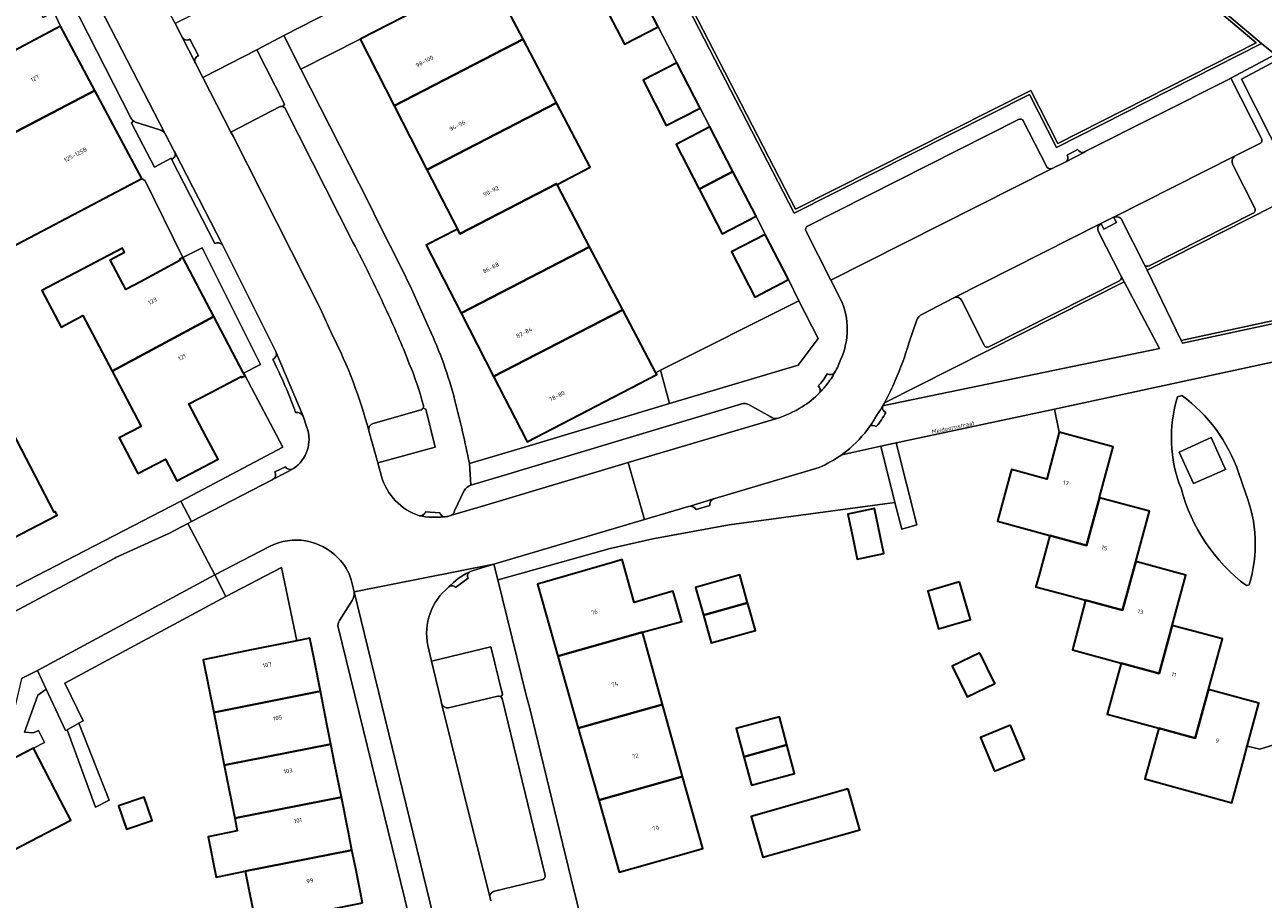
# Model space of a CAD drawing. Header units: metres. Extents: x 197700 to 204338, y 317132 to 325229.
# Tile 301 of 656: x 200481 to 200586, y 319374 to 319448. Entities that reach past the tile are written whole.
import ezdxf
from ezdxf.enums import TextEntityAlignment as Align

# ---------------------------------------------------------------- set-up
doc = ezdxf.new("R2010")
doc.units = ezdxf.units.M
for name, color, linetype, lineweight in [('B-WE-GR-BEPLANTING_CULTUUR_BODEMBEDEKKER-GV', 90, 'Continuous', 18), ('B-WE-GR-BEPLANTING_CULTUUR_HEESTERS-GV', 90, 'Continuous', 18), ('B-WE-IE-TERREINAFSCHEIDING_KUNSTMATIG_HEKWERK-G', 20, 'IE-TERREINAFSCHEIDING-KUNSTMATIG', 18), ('B-WE-IE-TERREINAFSCHEIDING_KUNSTMATIG_MUUR-G', 90, 'IE-TERREINAFSCHEIDING-KUNSTMATIG-DICHT', 18), ('B-WE-OG-BEBOUWING-GV', 7, 'Continuous', 35), ('B-WE-OG-BEBOUWING-T18', 10, 'Continuous', 18), ('B-WE-OG-TERREIN_CULTUURSCHEIDING-GV', 7, 'Continuous', 18), ('B-WE-OG-TERREIN_ERF-GV', 7, 'Continuous', 18), ('B-WE-OG-TOPOGRAFIE-T18', 10, 'Continuous', 18), ('B-WE-VH-VERHARDING_BETONSTRAATSTEEN-GV', 252, 'Continuous', 18), ('B-WE-VH-VERHARDING_OPEN-GV', 252, 'Continuous', 18), ('B-WE-VH-VERHARDING_SIERBESTRATING-GV', 252, 'Continuous', 18), ('B-WE-VH-VERHARDING_STRAATBAKSTEEN-GV', 252, 'Continuous', 18), ('B-WE-VH-VERHARDING_TEGEL-GV', 252, 'Continuous', 18)]:
    doc.layers.add(name, color=color, linetype=linetype, lineweight=lineweight)
doc.styles.add('NLCS-ISO-M200-T18', font='NLCS-ISO.ttf', dxfattribs={"height": 0.36})
doc.linetypes.add('IE-TERREINAFSCHEIDING-KUNSTMATIG', pattern='A,4,[82,NLCS.SHX,S=0.75,R=90,X=0,Y=0],4,-2', length=10)
doc.linetypes.add('IE-TERREINAFSCHEIDING-KUNSTMATIG-DICHT', pattern='A,8,-1,[82,NLCS.SHX,S=0.75,R=90,X=0,Y=0],-1', length=10)

msp = doc.modelspace()

# ---------------------------------------------------------------- linework, layer by layer
at = {"layer": 'B-WE-GR-BEPLANTING_CULTUUR_BODEMBEDEKKER-GV'}
msp.add_lwpolyline([(200509.423, 319446.939), (200520.3, 319452.529), (200529.815, 319457.419), (200528.357, 319460.241), (200502.965, 319447.245), (200502.953, 319447.238), (200504.409, 319444.382)], close=True, dxfattribs=at)
for points in [[(200500.664, 319446.036), (200496.097, 319443.684), (200498.478, 319439.062), (200502.663, 319441.217)], [(200502.891, 319441.222), (200503.029, 319441.431), (200500.664, 319446.036)], [(200490.216, 319440.018), (200490.063, 319439.826), (200492.018, 319436.1), (200493.408, 319436.859), (200493.459, 319436.758)], [(200492.375, 319439.27), (200490.468, 319439.879)], [(200493.72, 319437.356), (200493.676, 319437.442), (200492.908, 319438.92)], [(200510.16, 319413.789), (200510.167, 319413.761), (200510.919, 319411.04), (200515.797, 319412.382), (200515.004, 319415.605), (200514.766, 319415.678)], [(200514.597, 319415.541), (200510.529, 319414.38)], [(200521.347, 319391.241), (200521.507, 319391.425), (200520.495, 319395.469), (200515.489, 319394.246), (200516.273, 319390.982), (200516.333, 319390.694)], [(200516.905, 319390.293), (200521.089, 319391.294)]]:
    msp.add_lwpolyline(points, dxfattribs=at)
for points in [[(200502.663, 319441.217, -0.1622047), (200502.891, 319441.222)], [(200490.468, 319439.879, -0.0840327), (200490.216, 319440.018)], [(200492.908, 319438.92, 0.1618047), (200492.375, 319439.27)], [(200493.459, 319436.758, 0.4461615), (200493.72, 319437.356)], [(200514.766, 319415.678, -0.1959858), (200514.597, 319415.541)], [(200510.529, 319414.38, 0.4027118), (200510.16, 319413.789)], [(200516.333, 319390.694, 0.323678), (200516.905, 319390.293)], [(200521.089, 319391.294, -0.2137157), (200521.347, 319391.241)]]:
    msp.add_lwpolyline(points, format="xyb", dxfattribs=at)
at = {"layer": 'B-WE-GR-BEPLANTING_CULTUUR_HEESTERS-GV'}
for points in [[(200565.817, 319463.431), (200550.754, 319455.678), (200547.362, 319462.298), (200534.187, 319455.514), (200535.451, 319453.062), (200546.205, 319432.21), (200566.144, 319442.253), (200568.43, 319437.763), (200585.816, 319446.568), (200567.36, 319462.156)], [(200565.785, 319463.133), (200567.2, 319461.964), (200585.366, 319446.621), (200568.54, 319438.099), (200566.254, 319442.588), (200546.314, 319432.545), (200534.825, 319454.823), (200534.524, 319455.406), (200547.254, 319461.961), (200550.646, 319455.341)], [(200546.612, 319424.782), (200534.889, 319418.888), (200535.655, 319416.072), (200546.553, 319419.335), (200548.231, 319421.58)], [(200581.55, 319413.187), (200578.84, 319411.951), (200580.051, 319409.291), (200582.75, 319410.478)]]:
    msp.add_lwpolyline(points, close=True, dxfattribs=at)
for points in [[(200575.87, 319427.874), (200576.114, 319427.373), (200589.006, 319433.884), (200584.105, 319443.537), (200587.141, 319445.166), (200590.527, 319442.289), (200591.892, 319440.654), (200600.544, 319426.057), (200579.013, 319421.411), (200579.126, 319421.18), (200600.936, 319425.886), (200592.097, 319440.799), (200590.705, 319442.466), (200586.968, 319445.641), (200583.218, 319443.628), (200585.812, 319438.518)], [(200585.66, 319438.093), (200583.533, 319437.028)], [(200583.353, 319436.357), (200585.24, 319432.632)], [(200585.115, 319432.199), (200576.291, 319427.743)], [(200553.861, 319416.139), (200574.167, 319426.39), (200573.912, 319426.873)], [(200573.766, 319426.467), (200562.706, 319420.884)], [(200559.731, 319425.03), (200557.078, 319423.655)], [(200562.299, 319421.02), (200560.424, 319424.781)], [(200556.58, 319423.078), (200555.923, 319421.195)]]:
    msp.add_lwpolyline(points, dxfattribs=at)
for points in [[(200585.812, 319438.518, -0.4353396), (200585.66, 319438.093)], [(200583.533, 319437.028, 0.3293636), (200583.353, 319436.357)], [(200585.24, 319432.632, -0.422738), (200585.115, 319432.199)], [(200576.291, 319427.743, -0.4203763), (200575.87, 319427.874)], [(200573.912, 319426.873, -0.3976216), (200573.766, 319426.467)], [(200560.424, 319424.781, 0.4122587), (200559.731, 319425.03)], [(200557.078, 319423.655, 0.2305271), (200556.58, 319423.078)], [(200555.923, 319421.195, -0.0353337), (200554.775, 319418.031)], [(200562.706, 319420.884, -0.4384738), (200562.299, 319421.02)], [(200554.775, 319418.031, -0.0310368), (200553.861, 319416.139)]]:
    msp.add_lwpolyline(points, format="xyb", dxfattribs=at)
at = {"layer": 'B-WE-IE-TERREINAFSCHEIDING_KUNSTMATIG_HEKWERK-G'}
for points in [[(200534.889, 319418.888), (200546.612, 319424.782)], [(200534.486, 319418.685), (200534.889, 319418.888)], [(200553.894, 319407.584), (200540.689, 319405.812), (200534.23, 319404.613), (200530.628, 319403.8), (200521.323, 319401.214)]]:
    msp.add_lwpolyline(points, dxfattribs=at)
at = {"layer": 'B-WE-IE-TERREINAFSCHEIDING_KUNSTMATIG_MUUR-G'}
msp.add_lwpolyline([(200581.55, 319413.187), (200582.75, 319410.478), (200580.051, 319409.291), (200578.84, 319411.951)], close=True, dxfattribs=at)
at = {"layer": 'B-WE-OG-BEBOUWING-GV'}
for points in [[(200512.315, 319441.291), (200523.237, 319446.927), (200520.3, 319452.529), (200509.423, 319446.939)], [(200534.694, 319447.977), (200532.744, 319451.75), (200529.883, 319450.272), (200531.833, 319446.498)], [(200475.593, 319443.543), (200475.634, 319443.466), (200471.21, 319441.207), (200471.884, 319439.889), (200469.193, 319438.514), (200466.626, 319437.202), (200468.741, 319433.062), (200486.95, 319442.588), (200484.042, 319448.045), (200479.63, 319445.694)], [(200515.09, 319435.872), (200526.064, 319441.536), (200523.237, 319446.927), (200512.315, 319441.291)], [(200536.274, 319444.917), (200533.408, 319443.448), (200535.375, 319439.612), (200538.24, 319441.081)], [(200468.741, 319433.062), (200468.779, 319432.988), (200465.943, 319431.5), (200469.488, 319424.743), (200469.876, 319424.003), (200472.428, 319425.355), (200480.38, 319429.566), (200487.222, 319433.184), (200490.927, 319435.124), (200486.95, 319442.588)], [(200517.672, 319430.831), (200517.865, 319430.453), (200526.079, 319434.692), (200526.113, 319434.627), (200528.921, 319436.086), (200526.064, 319441.536), (200515.09, 319435.872)], [(200538.157, 319434.232), (200541.016, 319435.714), (200539.056, 319439.497), (200536.197, 319438.016)], [(200542.976, 319431.93), (200541.016, 319435.714), (200538.157, 319434.232), (200540.117, 319430.449)], [(200517.865, 319430.453), (200517.672, 319430.831), (200515.019, 319429.482), (200517.979, 319423.731), (200528.88, 319429.358), (200526.113, 319434.627), (200526.079, 319434.692)], [(200543.747, 319430.394), (200540.887, 319428.915), (200542.863, 319425.094), (200545.723, 319426.573)], [(200488.416, 319418.814), (200497.044, 319423.436), (200494.42, 319428.441), (200494.111, 319428.264), (200494.16, 319428.185), (200490.808, 319426.393), (200489.583, 319425.739), (200488.255, 319428.237), (200489.477, 319428.883), (200489.295, 319429.245), (200482.451, 319425.655), (200484.084, 319422.542), (200485.943, 319423.519)], [(200517.979, 319423.731), (200520.736, 319418.375), (200531.682, 319424.023), (200528.88, 319429.358)], [(200497.044, 319423.436), (200488.416, 319418.814), (200490.875, 319414.136), (200489.015, 319413.159), (200490.597, 319410.15), (200492.925, 319411.374), (200493.9, 319409.52), (200497.388, 319411.352), (200496.413, 319413.207), (200494.926, 319416.038), (200496.652, 319416.946), (200499.356, 319418.368), (200499.373, 319418.269), (200499.677, 319418.414), (200499.551, 319418.655)], [(200520.736, 319418.375), (200523.5, 319413.003), (200523.584, 319412.841), (200534.568, 319418.528), (200534.486, 319418.685), (200531.682, 319424.023)], [(200473.355, 319407.51), (200476.022, 319408.896), (200478.429, 319404.264), (200478.331, 319404.213), (200478.493, 319403.901), (200483.75, 319406.613), (200483.591, 319406.924), (200483.493, 319406.874), (200479.161, 319415.272), (200474.273, 319412.751), (200473.31, 319414.617), (200470.466, 319413.15)], [(200568.675, 319413.639), (200567.606, 319409.68), (200564.613, 319410.488), (200563.428, 319406.1), (200567.876, 319404.899), (200570.979, 319404.061), (200572.071, 319408.101), (200572.08, 319408.136), (200573.242, 319412.406)], [(200570.886, 319399.433), (200574.02, 319398.575), (200575.152, 319402.708), (200576.324, 319406.974), (200572.071, 319408.101), (200570.979, 319404.061), (200567.876, 319404.899), (200566.932, 319401.464), (200566.69, 319400.582), (200566.68, 319400.545), (200569.567, 319399.781)], [(200551.197, 319404.576), (200551.554, 319402.9), (200553.818, 319403.383), (200553.009, 319407.18), (200550.745, 319406.698)], [(200526.183, 319394.673), (200533.35, 319396.704), (200536.681, 319397.616), (200535.999, 319399.966), (200535.934, 319400.19), (200532.644, 319399.235), (200531.633, 319402.857), (200531.025, 319402.68), (200524.453, 319400.771)], [(200578.251, 319397.289), (200579.407, 319401.551), (200575.152, 319402.708), (200574.02, 319398.575), (200570.886, 319399.433), (200569.794, 319395.222), (200573.925, 319394.089), (200577.132, 319393.209)], [(200538.52, 319398.151), (200542.26, 319399.208), (200541.594, 319401.562), (200537.855, 319400.505)], [(200560.228, 319400.969), (200557.528, 319400.185), (200558.45, 319397.01), (200561.15, 319397.794)], [(200538.52, 319398.151), (200539.186, 319395.797), (200542.926, 319396.855), (200542.394, 319398.735), (200542.26, 319399.208)], [(200577.105, 319388.57), (200580.19, 319387.724), (200581.327, 319391.868), (200582.499, 319396.147), (200578.251, 319397.289), (200577.132, 319393.209), (200573.925, 319394.089), (200572.739, 319389.768)], [(200506.062, 319391.715), (200505.523, 319394.431), (200505.172, 319396.199), (200504.073, 319395.978), (200499.806, 319395.119), (200496.132, 319394.38), (200497.029, 319389.922)], [(200526.183, 319394.673), (200527.914, 319388.576), (200535.053, 319390.602), (200533.35, 319396.704)], [(200561.94, 319394.959), (200559.612, 319393.831), (200560.872, 319391.233), (200563.2, 319392.362)], [(200497.029, 319389.922), (200497.118, 319389.479), (200497.918, 319385.438), (200506.953, 319387.232), (200506.646, 319388.777), (200506.062, 319391.715)], [(200581.327, 319391.868), (200580.19, 319387.724), (200577.105, 319388.57), (200575.93, 319384.29), (200583.29, 319382.271), (200584.275, 319385.88), (200584.597, 319387.059), (200585.592, 319390.704)], [(200535.053, 319390.602), (200527.914, 319388.576), (200529.644, 319382.479), (200536.757, 319384.498)], [(200541.94, 319386.159), (200545.597, 319387.167), (200544.955, 319389.548), (200541.292, 319388.56)], [(200564.552, 319388.842), (200562.002, 319387.789), (200563.182, 319384.935), (200565.731, 319385.988)], [(200481.738, 319386.902), (200478.907, 319385.435), (200476.261, 319384.064), (200479.425, 319377.956), (200484.903, 319380.793), (200484.038, 319382.463)], [(200507.298, 319385.493), (200506.953, 319387.232), (200497.918, 319385.438), (200498.805, 319380.954), (200507.843, 319382.749)], [(200545.597, 319387.167), (200541.94, 319386.159), (200542.588, 319383.758), (200546.25, 319384.746)], [(200529.644, 319382.479), (200531.374, 319376.382), (200536.184, 319377.747), (200538.461, 319378.393), (200536.757, 319384.498)], [(200550.786, 319383.437), (200542.578, 319381.114), (200543.558, 319377.652), (200551.766, 319379.974)], [(200488.961, 319382.013), (200489.643, 319380.027), (200491.8, 319380.768), (200491.117, 319382.754)], [(200499.018, 319379.876), (200496.565, 319379.374), (200497.239, 319375.969), (200499.692, 319376.471), (200508.733, 319378.266), (200508.411, 319379.891), (200507.843, 319382.749), (200498.805, 319380.954)], [(200509.624, 319373.783), (200509.052, 319376.66), (200508.733, 319378.266), (200499.692, 319376.471), (200500.579, 319371.987)]]:
    msp.add_lwpolyline(points, close=True, dxfattribs=at)
at = {"layer": 'B-WE-OG-TERREIN_CULTUURSCHEIDING-GV'}
for points in [[(200585.366, 319446.621), (200567.2, 319461.964), (200565.785, 319463.133), (200550.646, 319455.341), (200547.254, 319461.961), (200534.524, 319455.406), (200534.825, 319454.823), (200546.314, 319432.545), (200566.254, 319442.588), (200568.54, 319438.099)], [(200579.013, 319421.411), (200600.544, 319426.057), (200591.892, 319440.654), (200590.527, 319442.289), (200587.141, 319445.166), (200584.105, 319443.537), (200589.006, 319433.884), (200576.114, 319427.373)]]:
    msp.add_lwpolyline(points, close=True, dxfattribs=at)
msp.add_lwpolyline([(200553.708, 319415.873), (200577.158, 319420.726), (200574.167, 319426.39), (200553.861, 319416.139)], dxfattribs=at)
msp.add_lwpolyline([(200553.861, 319416.139, -0.003675), (200553.708, 319415.873)], format="xyb", dxfattribs=at)
at = {"layer": 'B-WE-OG-TERREIN_ERF-GV'}
for points in [[(200520.3, 319452.529), (200523.237, 319446.927), (200526.064, 319441.536), (200528.921, 319436.086), (200526.113, 319434.627), (200528.88, 319429.358), (200531.682, 319424.023), (200534.486, 319418.685), (200534.889, 319418.888), (200546.612, 319424.782), (200545.723, 319426.573), (200542.863, 319425.094), (200540.887, 319428.915), (200543.747, 319430.394), (200542.976, 319431.93), (200540.117, 319430.449), (200538.157, 319434.232), (200536.197, 319438.016), (200539.056, 319439.497), (200538.24, 319441.081), (200535.375, 319439.612), (200533.408, 319443.448), (200536.274, 319444.917), (200534.694, 319447.977), (200531.833, 319446.498), (200529.883, 319450.272)], [(200479.63, 319445.694), (200484.042, 319448.045), (200483.466, 319449.243), (200482.557, 319448.762), (200481.981, 319449.908), (200477.548, 319447.596)], [(200520.736, 319418.375), (200517.979, 319423.731), (200515.019, 319429.482), (200517.672, 319430.831), (200515.09, 319435.872), (200512.315, 319441.291), (200509.423, 319446.939), (200504.409, 319444.382), (200510.173, 319433.08), (200511.027, 319431.319), (200512.842, 319427.713), (200513.77, 319425.794), (200515.27, 319422.443)], [(200447.102, 319383.451), (200494.232, 319407.804), (200502.885, 319412.382), (200499.677, 319418.414), (200499.373, 319418.269), (200499.356, 319418.368), (200496.652, 319416.946), (200494.926, 319416.038), (200496.413, 319413.207), (200497.388, 319411.352), (200493.9, 319409.52), (200492.925, 319411.374), (200490.597, 319410.15), (200489.015, 319413.159), (200490.875, 319414.136), (200488.416, 319418.814), (200485.943, 319423.519), (200484.084, 319422.542), (200482.451, 319425.655), (200489.295, 319429.245), (200489.477, 319428.883), (200488.255, 319428.237), (200489.583, 319425.739), (200490.808, 319426.393), (200494.16, 319428.185), (200494.111, 319428.264), (200494.42, 319428.441), (200491.221, 319434.943), (200490.927, 319435.124), (200487.222, 319433.184), (200480.38, 319429.566)], [(200518.695, 319410.999), (200523.745, 319412.506), (200535.655, 319416.072), (200534.889, 319418.888), (200534.486, 319418.685), (200534.568, 319418.528), (200523.584, 319412.841), (200523.5, 319413.003), (200520.736, 319418.375)], [(200479.161, 319415.272), (200483.493, 319406.874), (200483.591, 319406.924), (200483.75, 319406.613), (200478.493, 319403.901)], [(200593.293, 319389.186), (200585.666, 319386.806), (200584.597, 319387.059), (200584.275, 319385.88), (200583.29, 319382.271), (200575.93, 319384.29), (200577.105, 319388.57), (200572.739, 319389.768), (200573.925, 319394.089), (200569.794, 319395.222), (200570.886, 319399.433), (200569.567, 319399.781), (200566.68, 319400.545), (200566.69, 319400.582), (200566.932, 319401.464), (200567.876, 319404.899), (200563.428, 319406.1), (200564.613, 319410.488), (200567.606, 319409.68), (200568.675, 319413.639), (200568.257, 319415.602), (200554.864, 319412.734), (200556.593, 319405.802), (200555.319, 319405.442), (200554.75, 319407.699), (200553.894, 319407.584), (200540.689, 319405.812), (200534.23, 319404.613), (200530.628, 319403.8), (200521.323, 319401.214), (200521.092, 319401.15), (200523.489, 319391.368), (200523.804, 319390.237), (200527.31, 319375.826), (200529.889, 319365.415)], [(200553.894, 319407.584), (200554.75, 319407.699), (200553.552, 319412.453), (200550.236, 319411.743)], [(200548.335, 319410.667), (200539.476, 319408.028), (200539.376, 319407.997)], [(200537.406, 319407.391), (200537.253, 319407.344), (200533.535, 319406.244), (200520.77, 319402.466), (200521.092, 319401.15), (200521.323, 319401.214), (200530.628, 319403.8), (200534.23, 319404.613), (200540.689, 319405.812), (200553.894, 319407.584)], [(200539.074, 319407.451), (200537.915, 319407.1)], [(200500.579, 319371.987), (200499.692, 319376.471), (200497.239, 319375.969), (200496.565, 319379.374), (200499.018, 319379.876), (200498.805, 319380.954), (200497.918, 319385.438), (200497.118, 319389.479), (200497.029, 319389.922), (200496.132, 319394.38), (200499.806, 319395.119), (200504.073, 319395.978), (200502.769, 319402.198), (200498.058, 319399.727), (200484.396, 319392.406), (200485.966, 319389.215), (200485.587, 319389.003), (200488.154, 319382.476), (200487.006, 319381.882), (200484.598, 319388.449), (200484.472, 319388.378), (200482.832, 319391.875), (200482.117, 319391.388), (200480.987, 319388.244), (200481.75, 319388.177), (200482.181, 319388.386), (200482.675, 319387.364), (200481.738, 319386.902), (200484.038, 319382.463), (200484.903, 319380.793), (200479.425, 319377.956)]]:
    msp.add_lwpolyline(points, dxfattribs=at)
for points in [[(200499.551, 319418.655), (200500.993, 319419.371), (200496.046, 319429.249), (200494.42, 319428.441), (200497.044, 319423.436)], [(200551.554, 319402.9), (200551.197, 319404.576), (200550.745, 319406.698), (200553.009, 319407.18), (200553.818, 319403.383)], [(200527.914, 319388.576), (200526.183, 319394.673), (200524.453, 319400.771), (200531.025, 319402.68), (200531.633, 319402.857), (200532.644, 319399.235), (200535.934, 319400.19), (200535.999, 319399.966), (200536.681, 319397.616), (200533.35, 319396.704), (200535.053, 319390.602), (200536.757, 319384.498), (200538.461, 319378.393), (200536.184, 319377.747), (200531.374, 319376.382), (200529.644, 319382.479)], [(200542.926, 319396.855), (200539.186, 319395.797), (200538.52, 319398.151), (200537.855, 319400.505), (200541.594, 319401.562), (200542.26, 319399.208), (200542.394, 319398.735)], [(200560.228, 319400.969), (200561.15, 319397.794), (200558.45, 319397.01), (200557.528, 319400.185)], [(200561.94, 319394.959), (200563.2, 319392.362), (200560.872, 319391.233), (200559.612, 319393.831)], [(200488.154, 319382.476), (200485.587, 319389.003), (200484.598, 319388.449), (200487.006, 319381.882)], [(200546.25, 319384.746), (200542.588, 319383.758), (200541.94, 319386.159), (200541.292, 319388.56), (200544.955, 319389.548), (200545.597, 319387.167)], [(200564.552, 319388.842), (200565.731, 319385.988), (200563.182, 319384.935), (200562.002, 319387.789)], [(200550.786, 319383.437), (200551.766, 319379.974), (200543.558, 319377.652), (200542.578, 319381.114)], [(200488.961, 319382.013), (200491.117, 319382.754), (200491.8, 319380.768), (200489.643, 319380.027)]]:
    msp.add_lwpolyline(points, close=True, dxfattribs=at)
for points in [[(200515.27, 319422.443, -0.0470343), (200517.466, 319416.322)], [(200517.466, 319416.322, -0.0117718), (200518.695, 319410.999)], [(200550.236, 319411.743, -0.0541825), (200548.335, 319410.667)], [(200539.376, 319407.997, 0.3826813), (200539.074, 319407.451)], [(200537.915, 319407.1, 0.2003571), (200537.406, 319407.391)]]:
    msp.add_lwpolyline(points, format="xyb", dxfattribs=at)
at = {"layer": 'B-WE-VH-VERHARDING_BETONSTRAATSTEEN-GV'}
for points in [[(200507.074, 319421.89), (200506.063, 319424.083), (200498.66, 319438.709), (200498.478, 319439.062), (200496.097, 319443.684), (200495.467, 319444.907), (200494.342, 319447.108), (200494.3, 319447.227), (200493.764, 319448.254), (200491.48, 319452.63), (200483.929, 319467.298), (200483.903, 319467.349), (200481.777, 319471.462), (200481.476, 319472.044), (200476.045, 319482.635), (200465.974, 319502.192)], [(200471.598, 319480.323), (200473.957, 319475.758), (200474.473, 319474.76), (200474.494, 319474.707), (200474.513, 319474.653), (200483.735, 319456.725), (200492.908, 319438.92), (200493.676, 319437.442), (200493.72, 319437.356), (200497.763, 319429.502), (200502.276, 319420.472), (200502.31, 319420.391), (200504.593, 319414.999), (200504.922, 319414.052)], [(200585.812, 319438.518), (200583.218, 319443.628), (200582.945, 319443.482), (200570.872, 319437.406), (200570.743, 319437.338), (200569.244, 319436.546), (200569.112, 319436.476), (200568.187, 319436.032), (200568.02, 319435.948), (200549.324, 319426.53), (200550.174, 319424.849)], [(200565.233, 319440.123), (200547.337, 319431.102)], [(200567.553, 319436.223), (200565.622, 319440.009)], [(200559.731, 319425.03), (200572.185, 319431.311), (200572.209, 319431.323), (200573.275, 319431.857), (200573.284, 319431.862), (200583.533, 319437.028), (200585.66, 319438.093)], [(200497.763, 319429.502), (200493.72, 319437.356)], [(200583.533, 319437.028), (200573.284, 319431.862), (200573.275, 319431.857), (200573.295, 319431.822)], [(200493.459, 319436.758), (200497.111, 319429.635)], [(200549.324, 319426.53), (200568.02, 319435.948)], [(200585.24, 319432.632), (200583.353, 319436.357)], [(200573.981, 319431.592), (200575.87, 319427.874)], [(200576.291, 319427.743), (200585.115, 319432.199)], [(200547.187, 319430.713), (200549.324, 319426.53)], [(200572.209, 319431.323), (200572.185, 319431.311), (200559.731, 319425.03)], [(200573.912, 319426.873), (200572.002, 319430.617)], [(200572.222, 319431.296), (200572.209, 319431.323)], [(200562.706, 319420.884), (200573.766, 319426.467)], [(200557.078, 319423.655), (200559.731, 319425.03)], [(200560.424, 319424.781), (200562.299, 319421.02)], [(200555.923, 319421.195), (200556.58, 319423.078)], [(200504.593, 319414.999), (200502.31, 319420.391)], [(200541.768, 319416.04), (200532.809, 319413.366), (200521.666, 319410.007), (200518.817, 319409.169)], [(200544.181, 319414.964), (200542.398, 319415.959)], [(200532.141, 319411.07), (200544.729, 319414.815)], [(200544.729, 319414.815), (200532.141, 319411.07), (200533.535, 319406.244), (200537.253, 319407.344), (200537.406, 319407.391), (200539.376, 319407.997), (200539.476, 319408.028), (200548.335, 319410.667)], [(200511.236, 319409.891), (200510.919, 319411.04), (200510.167, 319413.761), (200510.16, 319413.789)], [(200508.663, 319401.136), (200508.913, 319400.117), (200520.77, 319402.466), (200533.535, 319406.244), (200532.141, 319411.07), (200520.081, 319407.482), (200517.179, 319406.617), (200516.854, 319406.52), (200516.75, 319406.498), (200516.645, 319406.479), (200516.56, 319406.468)], [(200517.179, 319406.617), (200520.081, 319407.482), (200532.141, 319411.07)], [(200502.086, 319409.685), (200501.972, 319409.628), (200495.146, 319406.078), (200494.839, 319405.918), (200497.104, 319401.561), (200501.757, 319403.967)], [(200503.777, 319410.565), (200503.734, 319410.541)], [(200518.235, 319408.72), (200517.43, 319406.985)], [(200480.743, 319392.776), (200482.084, 319393.468), (200497.104, 319401.561), (200494.839, 319405.918), (200493.277, 319405.106), (200488.718, 319403.033), (200488.641, 319402.993), (200479.645, 319398.173), (200479.619, 319398.222), (200446.259, 319381.166), (200445.13, 319380.56), (200437.203, 319376.415), (200435.063, 319375.358), (200433.045, 319374.277), (200430.922, 319373.196), (200418.826, 319366.978), (200415.772, 319365.393), (200413.884, 319364.426), (200389.665, 319351.96), (200387.573, 319350.883), (200378.397, 319346.16), (200370.125, 319341.633), (200368.265, 319340.635), (200370.536, 319335.805)]]:
    msp.add_lwpolyline(points, dxfattribs=at)
for points in [[(200565.622, 319440.009, 0.4425721), (200565.233, 319440.123)], [(200585.66, 319438.093, 0.4353396), (200585.812, 319438.518)], [(200493.72, 319437.356, -0.4461615), (200493.459, 319436.758)], [(200583.353, 319436.357, -0.3293636), (200583.533, 319437.028)], [(200568.02, 319435.948, -0.3183645), (200567.553, 319436.223)], [(200585.115, 319432.199, 0.422738), (200585.24, 319432.632)], [(200573.295, 319431.822, -0.4772708), (200573.981, 319431.592)], [(200547.337, 319431.102, 0.355635), (200547.187, 319430.713)], [(200572.002, 319430.617, -0.4666049), (200572.222, 319431.296)], [(200497.111, 319429.635, -0.3698844), (200497.763, 319429.502)], [(200575.87, 319427.874, 0.4203763), (200576.291, 319427.743)], [(200573.766, 319426.467, 0.3976216), (200573.912, 319426.873)], [(200550.174, 319424.849, -0.2132744), (200550.17, 319419.832)], [(200559.731, 319425.03, -0.4122587), (200560.424, 319424.781)], [(200556.58, 319423.078, -0.2305271), (200557.078, 319423.655)], [(200510.16, 319413.789, 0.0528312), (200507.074, 319421.89)], [(200554.775, 319418.031, 0.0353337), (200555.923, 319421.195)], [(200502.31, 319420.391, -0.3929368), (200502.033, 319419.818)], [(200562.299, 319421.02, 0.4384738), (200562.706, 319420.884)], [(200502.033, 319419.818, -0.0259834), (200503.964, 319415.318)], [(200550.17, 319419.832, -0.0355333), (200549.661, 319418.727)], [(200549.661, 319418.727, -0.0374412), (200548.963, 319417.661)], [(200553.861, 319416.139, 0.0310368), (200554.775, 319418.031)], [(200548.36, 319416.976, -0.0604227), (200546.887, 319415.801)], [(200548.963, 319417.661, -0.029581), (200548.36, 319416.976)], [(200542.398, 319415.959, 0.2112922), (200541.768, 319416.04)], [(200553.169, 319415.017, 0.0150891), (200553.708, 319415.873)], [(200553.708, 319415.873, 0.003675), (200553.861, 319416.139)], [(200503.964, 319415.318, -0.3532276), (200504.593, 319414.999)], [(200544.729, 319414.815, -0.1675683), (200544.181, 319414.964)], [(200546.887, 319415.801, -0.069415), (200544.729, 319414.815)], [(200552.627, 319414.158, 0.0251482), (200553.169, 319415.017)], [(200504.922, 319414.052, -0.3458597), (200503.777, 319410.565)], [(200550.637, 319412.046, 0.0716815), (200552.627, 319414.158)], [(200548.335, 319410.667, 0.0541825), (200550.236, 319411.743)], [(200550.236, 319411.743, 0.0130894), (200550.637, 319412.046)], [(200503.734, 319410.541, -0.0081424), (200502.086, 319409.685)], [(200514.454, 319406.568, -0.2459997), (200511.236, 319409.891)], [(200518.817, 319409.169, 0.120858), (200518.235, 319408.72)], [(200516.56, 319406.468, -0.0664173), (200514.454, 319406.568)], [(200517.43, 319406.985, -0.2048739), (200517.179, 319406.617)], [(200501.757, 319403.967, -0.333026), (200507.564, 319402.989)], [(200507.564, 319402.989, -0.1396287), (200508.663, 319401.136)]]:
    msp.add_lwpolyline(points, format="xyb", dxfattribs=at)
at = {"layer": 'B-WE-VH-VERHARDING_OPEN-GV'}
for points in [[(200553.552, 319412.453), (200554.75, 319407.699), (200555.319, 319405.442), (200556.593, 319405.802), (200554.864, 319412.734)], [(200482.832, 319391.875), (200484.472, 319388.378), (200484.598, 319388.449), (200485.587, 319389.003), (200485.966, 319389.215), (200484.396, 319392.406), (200498.058, 319399.727), (200497.104, 319401.561), (200482.084, 319393.468)]]:
    msp.add_lwpolyline(points, close=True, dxfattribs=at)
at = {"layer": 'B-WE-VH-VERHARDING_SIERBESTRATING-GV'}
for points in [[(200568.257, 319415.602), (200588.556, 319419.973), (200601.162, 319422.706), (200602.337, 319422.961), (200603.701, 319423.257), (200625.847, 319436.094), (200624.197, 319438.74), (200603.67, 319426.775), (200600.936, 319425.886), (200579.126, 319421.18), (200579.013, 319421.411), (200576.114, 319427.373), (200575.87, 319427.874), (200573.981, 319431.592)], [(200573.295, 319431.822), (200573.536, 319431.405), (200572.44, 319430.844), (200572.222, 319431.296)], [(200572.002, 319430.617), (200573.912, 319426.873), (200574.167, 319426.39), (200577.158, 319420.726), (200553.708, 319415.873)], [(200588.556, 319419.973), (200568.257, 319415.602), (200568.675, 319413.639), (200573.242, 319412.406), (200572.08, 319408.136), (200572.071, 319408.101), (200576.324, 319406.974), (200575.152, 319402.708), (200579.407, 319401.551), (200578.251, 319397.289), (200582.499, 319396.147), (200581.327, 319391.868), (200585.592, 319390.704), (200584.597, 319387.059), (200585.666, 319386.806), (200593.293, 319389.186)], [(200578.696, 319416.63), (200579.064, 319416.758)], [(200579.064, 319416.758), (200578.696, 319416.63)], [(200550.236, 319411.743), (200553.552, 319412.453), (200554.864, 319412.734), (200568.257, 319415.602)], [(200583.861, 319410.245), (200584.444, 319408.511)], [(200584.444, 319408.511), (200583.861, 319410.245)], [(200584.76, 319400.73), (200584.539, 319400.653)], [(200584.539, 319400.653), (200584.76, 319400.73)]]:
    msp.add_lwpolyline(points, dxfattribs=at)
for points in [[(200573.981, 319431.592, 0.4772708), (200573.295, 319431.822)], [(200572.222, 319431.296, 0.4666049), (200572.002, 319430.617)], [(200553.708, 319415.873, 0.4211232), (200553.973, 319415.33)], [(200578.992, 319408.895, -0.1711915), (200578.696, 319416.63)], [(200578.696, 319416.63, 0.1711915), (200578.992, 319408.895)], [(200579.064, 319416.758, -0.1529294), (200583.861, 319410.245)], [(200583.861, 319410.245, 0.1529294), (200579.064, 319416.758)], [(200553.973, 319415.33, -0.0644543), (200553.169, 319414.118)], [(200552.627, 319414.158, -0.0716815), (200550.637, 319412.046)], [(200553.169, 319414.118, 0.3279983), (200552.627, 319414.158)], [(200550.637, 319412.046, -0.0130894), (200550.236, 319411.743)], [(200584.539, 319400.653, -0.1693739), (200578.992, 319408.895)], [(200578.992, 319408.895, 0.1693739), (200584.539, 319400.653)], [(200584.444, 319408.511, -0.1729977), (200584.76, 319400.73)], [(200584.76, 319400.73, 0.1729977), (200584.444, 319408.511)]]:
    msp.add_lwpolyline(points, format="xyb", dxfattribs=at)
msp.add_lwpolyline([(200581.55, 319413.187), (200582.75, 319410.478), (200580.051, 319409.291), (200578.84, 319411.951)], close=True, dxfattribs=at)
at = {"layer": 'B-WE-VH-VERHARDING_STRAATBAKSTEEN-GV'}
for points in [[(200492.908, 319438.92), (200483.735, 319456.725), (200474.513, 319474.653)], [(200473.942, 319471.403), (200481.998, 319455.966), (200490.003, 319440.26)], [(200494.342, 319447.108), (200495.467, 319444.907)], [(200495.731, 319445.532), (200495, 319446.927)], [(200502.663, 319441.217), (200498.478, 319439.062)], [(200508.814, 319429.738), (200503.049, 319441.121)], [(200490.468, 319439.879), (200492.375, 319439.27)], [(200498.478, 319439.062), (200498.66, 319438.709), (200506.063, 319424.083), (200507.074, 319421.89)], [(200569.244, 319436.546), (200570.743, 319437.338)], [(200570.228, 319437.596), (200569.344, 319437.11)], [(200510.529, 319414.38), (200514.597, 319415.541)], [(200503.097, 319410.712), (200502.189, 319410.29)], [(200539.376, 319407.997), (200537.406, 319407.391)], [(200537.915, 319407.1), (200539.074, 319407.451)], [(200516.197, 319406.825), (200514.982, 319406.912)], [(200517.524, 319400.504), (200518.576, 319401.293)], [(200507.566, 319397.126), (200514.976, 319366.95), (200516.906, 319367.474), (200516.835, 319367.754), (200508.913, 319400.117)], [(200508.766, 319399.409), (200507.685, 319397.714)], [(200516.333, 319390.694), (200518.713, 319381.013), (200520.439, 319374.207)], [(200521.089, 319391.294), (200516.905, 319390.293)], [(200525.122, 319376.113), (200521.455, 319391.109)], [(200520.819, 319374.769), (200524.903, 319375.758)]]:
    msp.add_lwpolyline(points, dxfattribs=at)
for points in [[(200495, 319446.927, -0.428607), (200494.342, 319447.108)], [(200495.467, 319444.907, -0.4418396), (200495.731, 319445.532)], [(200502.891, 319441.222, 0.1622047), (200502.663, 319441.217)], [(200503.049, 319441.121, 0.1345665), (200502.891, 319441.222)], [(200490.003, 319440.26, 0.0945417), (200490.216, 319440.018)], [(200490.216, 319440.018, 0.0840327), (200490.468, 319439.879)], [(200492.375, 319439.27, -0.1618047), (200492.908, 319438.92)], [(200569.344, 319437.11, -0.4035221), (200569.244, 319436.546)], [(200570.743, 319437.338, -0.2833849), (200570.228, 319437.596)], [(200511.551, 319424.181, 0.0174001), (200508.814, 319429.738)], [(200513.593, 319419.446, 0.0205999), (200511.551, 319424.181)], [(200507.074, 319421.89, -0.0528312), (200510.16, 319413.789)], [(200514.789, 319415.903, 0.0354319), (200513.593, 319419.446)], [(200549.011, 319418.579, -0.0559242), (200548.255, 319417.568)], [(200548.963, 319417.661, 0.0374412), (200549.661, 319418.727)], [(200549.661, 319418.727, -0.3849749), (200549.011, 319418.579)], [(200548.255, 319417.568, -0.3614264), (200548.36, 319416.976)], [(200548.36, 319416.976, 0.029581), (200548.963, 319417.661)], [(200514.766, 319415.678, 0.2001804), (200514.789, 319415.903)], [(200553.708, 319415.873, -0.0150891), (200553.169, 319415.017)], [(200553.973, 319415.33, -0.4211232), (200553.708, 319415.873)], [(200514.597, 319415.541, 0.1959858), (200514.766, 319415.678)], [(200553.169, 319415.017, -0.0251482), (200552.627, 319414.158)], [(200553.169, 319414.118, 0.0644543), (200553.973, 319415.33)], [(200510.16, 319413.789, -0.4027118), (200510.529, 319414.38)], [(200552.627, 319414.158, -0.3279983), (200553.169, 319414.118)], [(200503.734, 319410.541, -0.3696722), (200503.097, 319410.712)], [(200502.086, 319409.685, 0.0081424), (200503.734, 319410.541)], [(200502.189, 319410.29, -0.4117369), (200502.086, 319409.685)], [(200539.074, 319407.451, -0.3826813), (200539.376, 319407.997)], [(200514.982, 319406.912, -0.3653538), (200514.454, 319406.568)], [(200514.454, 319406.568, 0.0664173), (200516.56, 319406.468)], [(200516.56, 319406.468, -0.3250908), (200516.197, 319406.825)], [(200537.406, 319407.391, -0.2003571), (200537.915, 319407.1)], [(200518.659, 319401.796, 0.0908327), (200516.957, 319400.542)], [(200518.576, 319401.293, -0.3556937), (200518.659, 319401.796)], [(200508.913, 319400.117, -0.1576124), (200508.766, 319399.409)], [(200516.957, 319400.542, -0.4374346), (200517.524, 319400.504)], [(200507.685, 319397.714, 0.1886221), (200507.566, 319397.126)], [(200516.905, 319390.293, -0.323678), (200516.333, 319390.694)], [(200521.347, 319391.241, 0.2137157), (200521.089, 319391.294)], [(200521.455, 319391.109, 0.1336648), (200521.347, 319391.241)], [(200524.903, 319375.758, 0.3199358), (200525.122, 319376.113)], [(200520.439, 319374.207, -0.4374463), (200520.819, 319374.769)]]:
    msp.add_lwpolyline(points, format="xyb", dxfattribs=at)
msp.add_lwpolyline([(200573.275, 319431.857), (200572.209, 319431.323), (200572.222, 319431.296), (200572.44, 319430.844), (200573.536, 319431.405), (200573.295, 319431.822)], close=True, dxfattribs=at)
at = {"layer": 'B-WE-VH-VERHARDING_TEGEL-GV'}
for points in [[(200514.731, 319491.227), (200516.88, 319487.034), (200516.934, 319487.062), (200517.154, 319487.175), (200522.776, 319476.297), (200522.56, 319476.186), (200526.476, 319468.624), (200527.956, 319465.764), (200524.146, 319463.793), (200520.941, 319462.155), (200517.157, 319460.2), (200513.373, 319458.246), (200510.299, 319456.656), (200506.52, 319454.704), (200502.742, 319452.753), (200502.724, 319452.787), (200500.95, 319451.915), (200498.316, 319450.583), (200493.764, 319448.254), (200494.3, 319447.227), (200494.342, 319447.108)], [(200490.003, 319440.26), (200481.998, 319455.966), (200473.942, 319471.403)], [(200495.467, 319444.907), (200496.097, 319443.684), (200500.664, 319446.036), (200502.953, 319447.238), (200502.965, 319447.245), (200528.357, 319460.241), (200529.815, 319457.419), (200530.794, 319455.523), (200532.744, 319451.75), (200535.451, 319453.062), (200534.187, 319455.514), (200547.362, 319462.298), (200559.66, 319468.701), (200562.271, 319470.183)], [(200587.155, 319449.174), (200584.184, 319451.685), (200581.282, 319454.126), (200578.381, 319456.567), (200577.021, 319457.706), (200575.379, 319459.081), (200572.477, 319461.528), (200569.575, 319463.976), (200562.271, 319470.183), (200559.66, 319468.701), (200565.817, 319463.431), (200567.36, 319462.156), (200585.816, 319446.568), (200586.968, 319445.641)], [(200479.871, 319453.954), (200481.158, 319451.487), (200481.981, 319449.908), (200482.557, 319448.762), (200483.466, 319449.243), (200484.042, 319448.045), (200486.95, 319442.588), (200490.927, 319435.124), (200491.221, 319434.943), (200494.42, 319428.441), (200496.046, 319429.249), (200500.993, 319419.371), (200499.551, 319418.655), (200499.677, 319418.414), (200502.885, 319412.382), (200494.232, 319407.804), (200495.146, 319406.078), (200501.972, 319409.628), (200502.086, 319409.685)], [(200570.743, 319437.338), (200570.872, 319437.406), (200582.945, 319443.482), (200583.218, 319443.628), (200586.968, 319445.641), (200585.816, 319446.568), (200568.43, 319437.763), (200566.144, 319442.253), (200546.205, 319432.21), (200535.451, 319453.062), (200532.744, 319451.75)], [(200532.744, 319451.75), (200534.694, 319447.977), (200536.274, 319444.917), (200538.24, 319441.081), (200539.056, 319439.497), (200541.016, 319435.714), (200542.976, 319431.93), (200543.747, 319430.394), (200545.723, 319426.573), (200546.612, 319424.782), (200548.231, 319421.58), (200546.553, 319419.335), (200535.655, 319416.072), (200523.745, 319412.506), (200518.695, 319410.999), (200518.817, 319409.169), (200521.666, 319410.007), (200532.809, 319413.366), (200541.768, 319416.04)], [(200495, 319446.927), (200495.731, 319445.532)], [(200515.27, 319422.443), (200513.77, 319425.794), (200512.842, 319427.713), (200511.027, 319431.319), (200510.173, 319433.08), (200504.409, 319444.382), (200502.953, 319447.238), (200500.664, 319446.036), (200503.029, 319441.431), (200502.891, 319441.222)], [(200503.049, 319441.121), (200508.814, 319429.738)], [(200497.111, 319429.635), (200493.459, 319436.758), (200493.408, 319436.859), (200492.018, 319436.1), (200490.063, 319439.826), (200490.216, 319440.018)], [(200547.337, 319431.102), (200565.233, 319440.123)], [(200565.622, 319440.009), (200567.553, 319436.223)], [(200569.344, 319437.11), (200570.228, 319437.596)], [(200568.02, 319435.948), (200568.187, 319436.032), (200569.112, 319436.476), (200569.244, 319436.546)], [(200550.174, 319424.849), (200549.324, 319426.53), (200547.187, 319430.713)], [(200502.31, 319420.391), (200502.276, 319420.472), (200497.763, 319429.502)], [(200542.398, 319415.959), (200544.181, 319414.964)], [(200504.922, 319414.052), (200504.593, 319414.999)], [(200514.766, 319415.678), (200515.004, 319415.605), (200515.797, 319412.382), (200510.919, 319411.04), (200511.236, 319409.891)], [(200502.189, 319410.29), (200503.097, 319410.712)], [(200518.817, 319409.169), (200518.695, 319410.999)], [(200503.734, 319410.541), (200503.777, 319410.565)], [(200517.43, 319406.985), (200518.235, 319408.72)], [(200479.645, 319398.173), (200488.641, 319402.993), (200488.718, 319403.033), (200493.277, 319405.106), (200494.839, 319405.918), (200495.146, 319406.078), (200494.232, 319407.804), (200447.102, 319383.451)], [(200514.982, 319406.912), (200516.197, 319406.825)], [(200516.56, 319406.468), (200516.645, 319406.479), (200516.75, 319406.498), (200516.854, 319406.52), (200517.179, 319406.617)], [(200501.757, 319403.967), (200497.104, 319401.561), (200498.058, 319399.727), (200502.769, 319402.198), (200504.073, 319395.978), (200505.172, 319396.199), (200505.523, 319394.431), (200506.062, 319391.715), (200506.646, 319388.777), (200506.953, 319387.232), (200507.298, 319385.493), (200507.843, 319382.749), (200508.411, 319379.891), (200508.733, 319378.266), (200509.052, 319376.66), (200509.624, 319373.783)], [(200518.659, 319401.796), (200518.785, 319401.856), (200518.911, 319401.912), (200520.77, 319402.466), (200508.913, 319400.117), (200516.835, 319367.754)], [(200536.301, 319330.266), (200536.484, 319330.19), (200538.559, 319330.807), (200538.181, 319331.718), (200534.896, 319345.015), (200532.804, 319353.285), (200532.915, 319353.305), (200532.515, 319354.545), (200532.862, 319354.677), (200532.609, 319355.731), (200532.329, 319355.689), (200531.419, 319359.622), (200531.318, 319359.587), (200529.917, 319365.429), (200529.889, 319365.415), (200527.31, 319375.826), (200523.804, 319390.237), (200523.489, 319391.368), (200521.092, 319401.15), (200520.77, 319402.466), (200518.911, 319401.912), (200518.785, 319401.856), (200518.659, 319401.796)], [(200508.913, 319400.117), (200508.663, 319401.136)], [(200518.576, 319401.293), (200517.524, 319400.504)], [(200516.931, 319400.514), (200516.957, 319400.542)], [(200516.957, 319400.542), (200516.931, 319400.514)], [(200507.685, 319397.714), (200508.766, 319399.409)], [(200515.105, 319366.428), (200514.976, 319366.95), (200507.566, 319397.126)], [(200518.713, 319381.013), (200516.333, 319390.694), (200516.273, 319390.982), (200515.489, 319394.246), (200515.166, 319395.59)], [(200515.166, 319395.59), (200515.489, 319394.246), (200520.495, 319395.469), (200521.507, 319391.425), (200521.347, 319391.241)], [(200482.084, 319393.468), (200480.743, 319392.776), (200480.515, 319391.814), (200479.919, 319389.301), (200478.79, 319388.709), (200479.015, 319388.179), (200446.944, 319371.558), (200446.693, 319372.056), (200446.478, 319372.484), (200446.135, 319373.151), (200397.02, 319347.9), (200395, 319348.515), (200378.073, 319339.759), (200372.723, 319337.021), (200371.337, 319336.267)], [(200478.907, 319385.435), (200481.738, 319386.902), (200482.675, 319387.364), (200482.181, 319388.386), (200481.75, 319388.177), (200480.987, 319388.244), (200482.117, 319391.388), (200482.832, 319391.875), (200482.084, 319393.468)], [(200521.455, 319391.109), (200525.122, 319376.113)], [(200520.494, 319373.967), (200520.439, 319374.207), (200518.713, 319381.013)], [(200524.903, 319375.758), (200520.819, 319374.769)], [(200520.439, 319374.207), (200520.494, 319373.967)]]:
    msp.add_lwpolyline(points, dxfattribs=at)
for points in [[(200494.342, 319447.108, 0.428607), (200495, 319446.927)], [(200495.731, 319445.532, 0.4418396), (200495.467, 319444.907)], [(200502.891, 319441.222, -0.1345665), (200503.049, 319441.121)], [(200490.216, 319440.018, -0.0945417), (200490.003, 319440.26)], [(200565.233, 319440.123, -0.4425721), (200565.622, 319440.009)], [(200569.244, 319436.546, 0.4035221), (200569.344, 319437.11)], [(200570.228, 319437.596, 0.2833849), (200570.743, 319437.338)], [(200567.553, 319436.223, 0.3183645), (200568.02, 319435.948)], [(200547.187, 319430.713, -0.355635), (200547.337, 319431.102)], [(200497.763, 319429.502, 0.3698844), (200497.111, 319429.635)], [(200508.814, 319429.738, -0.0174001), (200511.551, 319424.181)], [(200550.17, 319419.832, 0.2132744), (200550.174, 319424.849)], [(200511.551, 319424.181, -0.0205999), (200513.593, 319419.446)], [(200517.466, 319416.322, 0.0470343), (200515.27, 319422.443)], [(200502.033, 319419.818, 0.3929368), (200502.31, 319420.391)], [(200503.964, 319415.318, 0.0259834), (200502.033, 319419.818)], [(200513.593, 319419.446, -0.0354319), (200514.789, 319415.903)], [(200549.661, 319418.727, 0.0355333), (200550.17, 319419.832)], [(200548.255, 319417.568, 0.0559242), (200549.011, 319418.579)], [(200549.011, 319418.579, 0.3849749), (200549.661, 319418.727)], [(200546.887, 319415.801, 0.0604227), (200548.36, 319416.976)], [(200548.36, 319416.976, 0.3614264), (200548.255, 319417.568)], [(200514.789, 319415.903, -0.2001804), (200514.766, 319415.678)], [(200518.695, 319410.999, 0.0117718), (200517.466, 319416.322)], [(200541.768, 319416.04, -0.2112922), (200542.398, 319415.959)], [(200504.593, 319414.999, 0.3532276), (200503.964, 319415.318)], [(200544.181, 319414.964, 0.1675683), (200544.729, 319414.815)], [(200544.729, 319414.815, 0.069415), (200546.887, 319415.801)], [(200503.777, 319410.565, 0.3458597), (200504.922, 319414.052)], [(200503.097, 319410.712, 0.3696722), (200503.734, 319410.541)], [(200502.086, 319409.685, 0.4117369), (200502.189, 319410.29)], [(200511.236, 319409.891, 0.2459997), (200514.454, 319406.568)], [(200518.235, 319408.72, -0.120858), (200518.817, 319409.169)], [(200514.454, 319406.568, 0.3653538), (200514.982, 319406.912)], [(200516.197, 319406.825, 0.3250908), (200516.56, 319406.468)], [(200517.179, 319406.617, 0.2048739), (200517.43, 319406.985)], [(200507.564, 319402.989, 0.333026), (200501.757, 319403.967)], [(200508.663, 319401.136, 0.1396287), (200507.564, 319402.989)], [(200516.957, 319400.542, -0.0908327), (200518.659, 319401.796)], [(200518.659, 319401.796, 0.3556937), (200518.576, 319401.293)], [(200508.766, 319399.409, 0.1576124), (200508.913, 319400.117)], [(200515.166, 319395.59, -0.2807574), (200516.931, 319400.514)], [(200516.931, 319400.514, 0.2807574), (200515.166, 319395.59)], [(200517.524, 319400.504, 0.4374346), (200516.957, 319400.542)], [(200507.566, 319397.126, -0.1886221), (200507.685, 319397.714)], [(200521.347, 319391.241, -0.1336648), (200521.455, 319391.109)], [(200525.122, 319376.113, -0.3199358), (200524.903, 319375.758)], [(200520.819, 319374.769, 0.4374463), (200520.439, 319374.207)]]:
    msp.add_lwpolyline(points, format="xyb", dxfattribs=at)

# ---------------------------------------------------------------- texts
at = {"layer": 'B-WE-OG-BEBOUWING-T18', "style": 'NLCS-ISO-M200-T18'}
for s, rotation, p in [('98-100', 27.1, (200514.883, 319445.052)), ('127', 28, (200481.869, 319443.616)), ('94-96', 27.1, (200517.67, 319439.61)), ('125-125B', 28, (200485.312, 319437.155)), ('90-92', 27.1, (200520.514, 319434.056)), ('86-88', 27.2, (200520.501, 319427.572)), ('123', 27.6, (200491.833, 319424.76)), ('82-84', 27.2, (200523.326, 319422.083)), ('121', 27.6, (200494.331, 319419.997)), ('78-80', 27.2, (200526.096, 319416.701)), ('17', 344.9, (200569.236, 319409.344)), ('15', 345.2, (200572.493, 319403.851)), ('76', 15.8, (200529.28, 319398.414)), ('13', 344.8, (200575.553, 319398.454)), ('107', 11.2, (200501.543, 319393.936)), ('11', 345, (200578.385, 319393.111)), ('74', 15.8, (200531.012, 319392.311)), ('105', 11.2, (200502.433, 319389.453)), ('9', 344.8, (200582.067, 319387.52)), ('72', 15.8, (200532.742, 319386.214)), ('103', 11.2, (200503.324, 319384.969)), ('101', 11.2, (200504.159, 319380.763)), ('70', 15.8, (200534.472, 319380.117)), ('99', 11.2, (200505.173, 319375.658))]:
    msp.add_text(s, height=0.36, rotation=rotation, dxfattribs=at).set_placement(p, align=Align.MIDDLE)
at = {"layer": 'B-WE-OG-TOPOGRAFIE-T18', "style": 'NLCS-ISO-M200-T18'}
msp.add_text('Meidoornstraat', height=0.36, rotation=12, dxfattribs=at).set_placement((200559.687, 319414.058), align=Align.MIDDLE)

doc.saveas('drawing.dxf')
